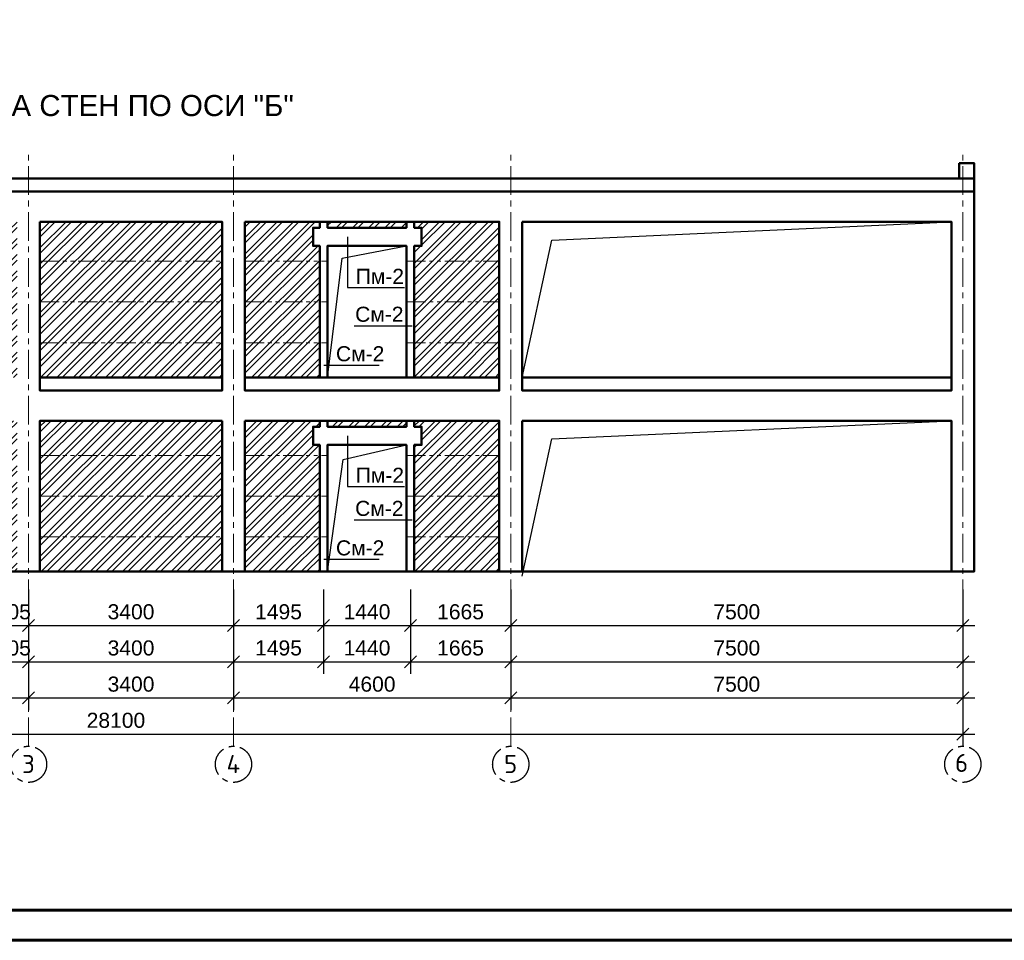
# Model space of a CAD drawing. Header units: millimetres. Extents: x 2063114 to 14983986, y -126020516 to 213791.
# Tile 426 of 656: x 2338925 to 2355261, y -865001 to -849732. Entities that reach past the tile are written whole.
import ezdxf

# ---------------------------------------------------------------- set-up
doc = ezdxf.new("R2010")
doc.units = ezdxf.units.MM
for name, pattern in [('ACAD_ISO10W100', [18, 12, -3, 0, -3]), ('осевая', [50.8, 31.75, -6.35, 6.35, -6.35]), ('фантомX2', [127, 63.5, -12.7, 12.7, -12.7, 12.7, -12.7])]:
    doc.linetypes.add(name, pattern=pattern)
doc.layers.get('Defpoints').update_dxf_attribs({"color": 6, "lineweight": 35})
doc.layers.add('_print', color=6, linetype='Continuous', lineweight=60, plot=False)
doc.layers.add('OS', color=1, linetype='Continuous')
doc.layers.add('пунктир', color=1, linetype='ACAD_ISO10W100')
doc.layers.add('PDF _wall-380', color=7, linetype='Continuous', true_color=0xb88a5c)
doc.layers.add('РАЗМЕР АР', color=150, linetype='Continuous', lineweight=20)
doc.layers.add('сплошная_толстая', color=7, linetype='Continuous', lineweight=50)
doc.styles.get("Standard").update_dxf_attribs({"font": 'arial.ttf'})
doc.styles.add('СПДС', font='isocpeur.ttf')
doc.dimstyles.new('STANDARD$0', dxfattribs={"dimtxt": 250, "dimasz": 200, "dimexe": 200, "dimexo": 300, "dimgap": 100, "dimtad": 1, "dimdec": 0, "dimzin": 1, "dimdsep": 46, "dimtxsty": 'Standard', "dimblk1": 'OBLIQUE', "dimblk2": 'OBLIQUE', "dimsah": 1, "dimcen": 2.5, "dimdle": 200, "dimadec": 0, "dimazin": 0, "dimtfac": 1, "dimtdec": 0, "dimtmove": 0, "dimatfit": 3, "dimldrblk": 'OBLIQUE', "dimfxl": 600, "dimfxlon": 1, "dimtolj": 1, "dimtzin": 1, "dimarcsym": 0})

# ---------------------------------------------------------------- blocks, each defined once
blk = doc.blocks.new('*U1590')
at = {"color": 0, "lineweight": 60, "ltscale": 25}
blk.add_lwpolyline([(-57400, 41500), (-500, 41500), (-500, 500), (-57400, 500)], close=True, dxfattribs=at)
blk = doc.blocks.new('_Oblique')
at = {"color": 0, "linetype": 'ByBlock', "lineweight": -2}
blk.add_line((-0.5, -0.5), (0.5, 0.5), dxfattribs=at)
blk = doc.blocks.new('*D2537')
at = {"layer": 'Defpoints', "color": 0, "lineweight": 30, "transparency": 16777216}
for p in [(2326472, -858264), (2354572, -858884), (2354572, -861582)]:
    blk.add_point(p, dxfattribs=at)
at = {"layer": 'РАЗМЕР АР', "color": 0, "lineweight": -2, "transparency": 16777216}
for p, q in [((2326472, -860982), (2326472, -861782)), ((2354572, -860982), (2354572, -861782)), ((2326272, -861582), (2354772, -861582))]:
    blk.add_line(p, q, dxfattribs=at)
at = {"layer": 'РАЗМЕР АР', "color": 0, "lineweight": -2, "transparency": 16777216, "xscale": 200, "yscale": 200, "zscale": 200, "rotation": 180}
blk.add_blockref('_Oblique', (2326472, -861582), dxfattribs=at)
at = {"layer": 'РАЗМЕР АР', "color": 0, "lineweight": -2, "transparency": 16777216, "xscale": 200, "yscale": 200, "zscale": 200}
blk.add_blockref('_Oblique', (2354572, -861582), dxfattribs=at)
at = {"layer": 'РАЗМЕР АР', "color": 0, "transparency": 16777216, "insert": (2340522, -861354), "char_height": 250, "attachment_point": 5}
blk.add_mtext('\\A1;28100', dxfattribs=at)
blk = doc.blocks.new('*D2538')
at = {"layer": 'Defpoints', "color": 0, "lineweight": 30, "transparency": 16777216}
for p in [(2332772, -858884), (2339072, -858884), (2339072, -860982)]:
    blk.add_point(p, dxfattribs=at)
at = {"layer": 'РАЗМЕР АР', "color": 0, "lineweight": -2, "transparency": 16777216}
for p, q in [((2332772, -860382), (2332772, -861182)), ((2339072, -860382), (2339072, -861182)), ((2332572, -860982), (2339272, -860982))]:
    blk.add_line(p, q, dxfattribs=at)
at = {"layer": 'РАЗМЕР АР', "color": 0, "lineweight": -2, "transparency": 16777216, "xscale": 200, "yscale": 200, "zscale": 200, "rotation": 180}
blk.add_blockref('_Oblique', (2332772, -860982), dxfattribs=at)
at = {"layer": 'РАЗМЕР АР', "color": 0, "lineweight": -2, "transparency": 16777216, "xscale": 200, "yscale": 200, "zscale": 200}
blk.add_blockref('_Oblique', (2339072, -860982), dxfattribs=at)
at = {"layer": 'РАЗМЕР АР', "color": 0, "transparency": 16777216, "insert": (2335922, -860754), "char_height": 250, "attachment_point": 5}
blk.add_mtext('\\A1;6300', dxfattribs=at)
blk = doc.blocks.new('*D2539')
at = {"layer": 'Defpoints', "color": 0, "lineweight": 30, "transparency": 16777216}
for p in [(2339072, -858884), (2342472, -858884), (2342472, -860982)]:
    blk.add_point(p, dxfattribs=at)
at = {"layer": 'РАЗМЕР АР', "color": 0, "lineweight": -2, "transparency": 16777216}
for p, q in [((2339072, -860382), (2339072, -861182)), ((2342472, -860382), (2342472, -861182)), ((2338872, -860982), (2342672, -860982))]:
    blk.add_line(p, q, dxfattribs=at)
at = {"layer": 'РАЗМЕР АР', "color": 0, "lineweight": -2, "transparency": 16777216, "xscale": 200, "yscale": 200, "zscale": 200, "rotation": 180}
blk.add_blockref('_Oblique', (2339072, -860982), dxfattribs=at)
at = {"layer": 'РАЗМЕР АР', "color": 0, "lineweight": -2, "transparency": 16777216, "xscale": 200, "yscale": 200, "zscale": 200}
blk.add_blockref('_Oblique', (2342472, -860982), dxfattribs=at)
at = {"layer": 'РАЗМЕР АР', "color": 0, "transparency": 16777216, "insert": (2340772, -860754), "char_height": 250, "attachment_point": 5}
blk.add_mtext('\\A1;3400', dxfattribs=at)
blk = doc.blocks.new('*D2540')
at = {"layer": 'Defpoints', "color": 0, "lineweight": 30, "transparency": 16777216}
for p in [(2342472, -858884), (2347072, -858884), (2347072, -860982)]:
    blk.add_point(p, dxfattribs=at)
at = {"layer": 'РАЗМЕР АР', "color": 0, "lineweight": -2, "transparency": 16777216}
for p, q in [((2342472, -860382), (2342472, -861182)), ((2347072, -860382), (2347072, -861182)), ((2342272, -860982), (2347272, -860982))]:
    blk.add_line(p, q, dxfattribs=at)
at = {"layer": 'РАЗМЕР АР', "color": 0, "lineweight": -2, "transparency": 16777216, "xscale": 200, "yscale": 200, "zscale": 200, "rotation": 180}
blk.add_blockref('_Oblique', (2342472, -860982), dxfattribs=at)
at = {"layer": 'РАЗМЕР АР', "color": 0, "lineweight": -2, "transparency": 16777216, "xscale": 200, "yscale": 200, "zscale": 200}
blk.add_blockref('_Oblique', (2347072, -860982), dxfattribs=at)
at = {"layer": 'РАЗМЕР АР', "color": 0, "transparency": 16777216, "insert": (2344772, -860754), "char_height": 250, "attachment_point": 5}
blk.add_mtext('\\A1;4600', dxfattribs=at)
blk = doc.blocks.new('*D2417')
at = {"layer": 'Defpoints', "color": 0, "lineweight": 30, "transparency": 16777216}
for p in [(2347072, -858884), (2354572, -858884), (2354572, -860982)]:
    blk.add_point(p, dxfattribs=at)
at = {"layer": 'РАЗМЕР АР', "color": 0, "lineweight": -2, "transparency": 16777216}
for p, q in [((2347072, -860382), (2347072, -861182)), ((2354572, -860382), (2354572, -861182)), ((2346872, -860982), (2354772, -860982))]:
    blk.add_line(p, q, dxfattribs=at)
at = {"layer": 'РАЗМЕР АР', "color": 0, "lineweight": -2, "transparency": 16777216, "xscale": 200, "yscale": 200, "zscale": 200, "rotation": 180}
blk.add_blockref('_Oblique', (2347072, -860982), dxfattribs=at)
at = {"layer": 'РАЗМЕР АР', "color": 0, "lineweight": -2, "transparency": 16777216, "xscale": 200, "yscale": 200, "zscale": 200}
blk.add_blockref('_Oblique', (2354572, -860982), dxfattribs=at)
at = {"layer": 'РАЗМЕР АР', "color": 0, "transparency": 16777216, "insert": (2350822, -860754), "char_height": 250, "attachment_point": 5}
blk.add_mtext('\\A1;7500', dxfattribs=at)
blk = doc.blocks.new('*D2727')
at = {"layer": 'Defpoints', "color": 0, "lineweight": 30, "transparency": 16777216}
for p in [(2338567, -858884), (2339072, -858884), (2339072, -859782)]:
    blk.add_point(p, dxfattribs=at)
at = {"layer": 'РАЗМЕР АР', "color": 0, "lineweight": -2, "transparency": 16777216}
for p, q in [((2338567, -859184), (2338567, -859982)), ((2339072, -859184), (2339072, -859982)), ((2338367, -859782), (2339272, -859782))]:
    blk.add_line(p, q, dxfattribs=at)
at = {"layer": 'РАЗМЕР АР', "color": 0, "lineweight": -2, "transparency": 16777216, "xscale": 200, "yscale": 200, "zscale": 200, "rotation": 180}
blk.add_blockref('_Oblique', (2338567, -859782), dxfattribs=at)
at = {"layer": 'РАЗМЕР АР', "color": 0, "lineweight": -2, "transparency": 16777216, "xscale": 200, "yscale": 200, "zscale": 200}
blk.add_blockref('_Oblique', (2339072, -859782), dxfattribs=at)
at = {"layer": 'РАЗМЕР АР', "color": 0, "transparency": 16777216, "insert": (2338819, -859554), "char_height": 250, "attachment_point": 5}
blk.add_mtext('\\A1;505', dxfattribs=at)
blk = doc.blocks.new('*D2419')
at = {"layer": 'Defpoints', "color": 0, "lineweight": 30, "transparency": 16777216}
for p in [(2339072, -858884), (2342472, -858884), (2342472, -859782)]:
    blk.add_point(p, dxfattribs=at)
at = {"layer": 'РАЗМЕР АР', "color": 0, "lineweight": -2, "transparency": 16777216}
for p, q in [((2339072, -859184), (2339072, -859982)), ((2342472, -859184), (2342472, -859982)), ((2338872, -859782), (2342672, -859782))]:
    blk.add_line(p, q, dxfattribs=at)
at = {"layer": 'РАЗМЕР АР', "color": 0, "lineweight": -2, "transparency": 16777216, "xscale": 200, "yscale": 200, "zscale": 200, "rotation": 180}
blk.add_blockref('_Oblique', (2339072, -859782), dxfattribs=at)
at = {"layer": 'РАЗМЕР АР', "color": 0, "lineweight": -2, "transparency": 16777216, "xscale": 200, "yscale": 200, "zscale": 200}
blk.add_blockref('_Oblique', (2342472, -859782), dxfattribs=at)
at = {"layer": 'РАЗМЕР АР', "color": 0, "transparency": 16777216, "insert": (2340772, -859554), "char_height": 250, "attachment_point": 5}
blk.add_mtext('\\A1;3400', dxfattribs=at)
blk = doc.blocks.new('*D2728')
at = {"layer": 'Defpoints', "color": 0, "lineweight": 30, "transparency": 16777216}
for p in [(2342472, -858884), (2343967, -858884), (2343967, -859782)]:
    blk.add_point(p, dxfattribs=at)
at = {"layer": 'РАЗМЕР АР', "color": 0, "lineweight": -2, "transparency": 16777216}
for p, q in [((2342472, -859184), (2342472, -859982)), ((2343967, -859184), (2343967, -859982)), ((2342272, -859782), (2344167, -859782))]:
    blk.add_line(p, q, dxfattribs=at)
at = {"layer": 'РАЗМЕР АР', "color": 0, "lineweight": -2, "transparency": 16777216, "xscale": 200, "yscale": 200, "zscale": 200, "rotation": 180}
blk.add_blockref('_Oblique', (2342472, -859782), dxfattribs=at)
at = {"layer": 'РАЗМЕР АР', "color": 0, "lineweight": -2, "transparency": 16777216, "xscale": 200, "yscale": 200, "zscale": 200}
blk.add_blockref('_Oblique', (2343967, -859782), dxfattribs=at)
at = {"layer": 'РАЗМЕР АР', "color": 0, "transparency": 16777216, "insert": (2343219, -859554), "char_height": 250, "attachment_point": 5}
blk.add_mtext('\\A1;1495', dxfattribs=at)
blk = doc.blocks.new('*D2729')
at = {"layer": 'Defpoints', "color": 0, "lineweight": 30, "transparency": 16777216}
for p in [(2343967, -858884), (2345407, -858884), (2345407, -859782)]:
    blk.add_point(p, dxfattribs=at)
at = {"layer": 'РАЗМЕР АР', "color": 0, "lineweight": -2, "transparency": 16777216}
for p, q in [((2343967, -859184), (2343967, -859982)), ((2345407, -859184), (2345407, -859982)), ((2343767, -859782), (2345607, -859782))]:
    blk.add_line(p, q, dxfattribs=at)
at = {"layer": 'РАЗМЕР АР', "color": 0, "lineweight": -2, "transparency": 16777216, "xscale": 200, "yscale": 200, "zscale": 200, "rotation": 180}
blk.add_blockref('_Oblique', (2343967, -859782), dxfattribs=at)
at = {"layer": 'РАЗМЕР АР', "color": 0, "lineweight": -2, "transparency": 16777216, "xscale": 200, "yscale": 200, "zscale": 200}
blk.add_blockref('_Oblique', (2345407, -859782), dxfattribs=at)
at = {"layer": 'РАЗМЕР АР', "color": 0, "transparency": 16777216, "insert": (2344687, -859554), "char_height": 250, "attachment_point": 5}
blk.add_mtext('\\A1;1440', dxfattribs=at)
blk = doc.blocks.new('*D2730')
at = {"layer": 'Defpoints', "color": 0, "lineweight": 30, "transparency": 16777216}
for p in [(2345407, -858884), (2347072, -858884), (2347072, -859782)]:
    blk.add_point(p, dxfattribs=at)
at = {"layer": 'РАЗМЕР АР', "color": 0, "lineweight": -2, "transparency": 16777216}
for p, q in [((2345407, -859184), (2345407, -859982)), ((2347072, -859184), (2347072, -859982)), ((2345207, -859782), (2347272, -859782))]:
    blk.add_line(p, q, dxfattribs=at)
at = {"layer": 'РАЗМЕР АР', "color": 0, "lineweight": -2, "transparency": 16777216, "xscale": 200, "yscale": 200, "zscale": 200, "rotation": 180}
blk.add_blockref('_Oblique', (2345407, -859782), dxfattribs=at)
at = {"layer": 'РАЗМЕР АР', "color": 0, "lineweight": -2, "transparency": 16777216, "xscale": 200, "yscale": 200, "zscale": 200}
blk.add_blockref('_Oblique', (2347072, -859782), dxfattribs=at)
at = {"layer": 'РАЗМЕР АР', "color": 0, "transparency": 16777216, "insert": (2346239, -859554), "char_height": 250, "attachment_point": 5}
blk.add_mtext('\\A1;1665', dxfattribs=at)
blk = doc.blocks.new('*D2420')
at = {"layer": 'Defpoints', "color": 0, "lineweight": 30, "transparency": 16777216}
for p in [(2347072, -858884), (2354572, -858884), (2354572, -859782)]:
    blk.add_point(p, dxfattribs=at)
at = {"layer": 'РАЗМЕР АР', "color": 0, "lineweight": -2, "transparency": 16777216}
for p, q in [((2347072, -859184), (2347072, -859982)), ((2354572, -859184), (2354572, -859982)), ((2346872, -859782), (2354772, -859782))]:
    blk.add_line(p, q, dxfattribs=at)
at = {"layer": 'РАЗМЕР АР', "color": 0, "lineweight": -2, "transparency": 16777216, "xscale": 200, "yscale": 200, "zscale": 200, "rotation": 180}
blk.add_blockref('_Oblique', (2347072, -859782), dxfattribs=at)
at = {"layer": 'РАЗМЕР АР', "color": 0, "lineweight": -2, "transparency": 16777216, "xscale": 200, "yscale": 200, "zscale": 200}
blk.add_blockref('_Oblique', (2354572, -859782), dxfattribs=at)
at = {"layer": 'РАЗМЕР АР', "color": 0, "transparency": 16777216, "insert": (2350822, -859554), "char_height": 250, "attachment_point": 5}
blk.add_mtext('\\A1;7500', dxfattribs=at)
blk = doc.blocks.new('*D2427')
at = {"layer": 'Defpoints', "color": 0, "lineweight": 30, "transparency": 16777216}
for p in [(2338567, -859484), (2339072, -859484), (2339072, -860382)]:
    blk.add_point(p, dxfattribs=at)
at = {"layer": 'РАЗМЕР АР', "color": 0, "lineweight": -2, "transparency": 16777216}
for p, q in [((2338567, -859784), (2338567, -860582)), ((2339072, -859784), (2339072, -860582)), ((2338367, -860382), (2339272, -860382))]:
    blk.add_line(p, q, dxfattribs=at)
at = {"layer": 'РАЗМЕР АР', "color": 0, "lineweight": -2, "transparency": 16777216, "xscale": 200, "yscale": 200, "zscale": 200, "rotation": 180}
blk.add_blockref('_Oblique', (2338567, -860382), dxfattribs=at)
at = {"layer": 'РАЗМЕР АР', "color": 0, "lineweight": -2, "transparency": 16777216, "xscale": 200, "yscale": 200, "zscale": 200}
blk.add_blockref('_Oblique', (2339072, -860382), dxfattribs=at)
at = {"layer": 'РАЗМЕР АР', "color": 0, "transparency": 16777216, "insert": (2338819, -860154), "char_height": 250, "attachment_point": 5}
blk.add_mtext('\\A1;505', dxfattribs=at)
blk = doc.blocks.new('*D2428')
at = {"layer": 'Defpoints', "color": 0, "lineweight": 30, "transparency": 16777216}
for p in [(2339072, -859484), (2342472, -859484), (2342472, -860382)]:
    blk.add_point(p, dxfattribs=at)
at = {"layer": 'РАЗМЕР АР', "color": 0, "lineweight": -2, "transparency": 16777216}
for p, q in [((2339072, -859784), (2339072, -860582)), ((2342472, -859784), (2342472, -860582)), ((2338872, -860382), (2342672, -860382))]:
    blk.add_line(p, q, dxfattribs=at)
at = {"layer": 'РАЗМЕР АР', "color": 0, "lineweight": -2, "transparency": 16777216, "xscale": 200, "yscale": 200, "zscale": 200, "rotation": 180}
blk.add_blockref('_Oblique', (2339072, -860382), dxfattribs=at)
at = {"layer": 'РАЗМЕР АР', "color": 0, "lineweight": -2, "transparency": 16777216, "xscale": 200, "yscale": 200, "zscale": 200}
blk.add_blockref('_Oblique', (2342472, -860382), dxfattribs=at)
at = {"layer": 'РАЗМЕР АР', "color": 0, "transparency": 16777216, "insert": (2340772, -860154), "char_height": 250, "attachment_point": 5}
blk.add_mtext('\\A1;3400', dxfattribs=at)
blk = doc.blocks.new('*D2429')
at = {"layer": 'Defpoints', "color": 0, "lineweight": 30, "transparency": 16777216}
for p in [(2342472, -859484), (2343967, -859484), (2343967, -860382)]:
    blk.add_point(p, dxfattribs=at)
at = {"layer": 'РАЗМЕР АР', "color": 0, "lineweight": -2, "transparency": 16777216}
for p, q in [((2342472, -859784), (2342472, -860582)), ((2343967, -859784), (2343967, -860582)), ((2342272, -860382), (2344167, -860382))]:
    blk.add_line(p, q, dxfattribs=at)
at = {"layer": 'РАЗМЕР АР', "color": 0, "lineweight": -2, "transparency": 16777216, "xscale": 200, "yscale": 200, "zscale": 200, "rotation": 180}
blk.add_blockref('_Oblique', (2342472, -860382), dxfattribs=at)
at = {"layer": 'РАЗМЕР АР', "color": 0, "lineweight": -2, "transparency": 16777216, "xscale": 200, "yscale": 200, "zscale": 200}
blk.add_blockref('_Oblique', (2343967, -860382), dxfattribs=at)
at = {"layer": 'РАЗМЕР АР', "color": 0, "transparency": 16777216, "insert": (2343219, -860154), "char_height": 250, "attachment_point": 5}
blk.add_mtext('\\A1;1495', dxfattribs=at)
blk = doc.blocks.new('*D2430')
at = {"layer": 'Defpoints', "color": 0, "lineweight": 30, "transparency": 16777216}
for p in [(2343967, -859484), (2345407, -859484), (2345407, -860382)]:
    blk.add_point(p, dxfattribs=at)
at = {"layer": 'РАЗМЕР АР', "color": 0, "lineweight": -2, "transparency": 16777216}
for p, q in [((2343967, -859784), (2343967, -860582)), ((2345407, -859784), (2345407, -860582)), ((2343767, -860382), (2345607, -860382))]:
    blk.add_line(p, q, dxfattribs=at)
at = {"layer": 'РАЗМЕР АР', "color": 0, "lineweight": -2, "transparency": 16777216, "xscale": 200, "yscale": 200, "zscale": 200, "rotation": 180}
blk.add_blockref('_Oblique', (2343967, -860382), dxfattribs=at)
at = {"layer": 'РАЗМЕР АР', "color": 0, "lineweight": -2, "transparency": 16777216, "xscale": 200, "yscale": 200, "zscale": 200}
blk.add_blockref('_Oblique', (2345407, -860382), dxfattribs=at)
at = {"layer": 'РАЗМЕР АР', "color": 0, "transparency": 16777216, "insert": (2344687, -860154), "char_height": 250, "attachment_point": 5}
blk.add_mtext('\\A1;1440', dxfattribs=at)
blk = doc.blocks.new('*D2431')
at = {"layer": 'Defpoints', "color": 0, "lineweight": 30, "transparency": 16777216}
for p in [(2345407, -859484), (2347072, -859484), (2347072, -860382)]:
    blk.add_point(p, dxfattribs=at)
at = {"layer": 'РАЗМЕР АР', "color": 0, "lineweight": -2, "transparency": 16777216}
for p, q in [((2345407, -859784), (2345407, -860582)), ((2347072, -859784), (2347072, -860582)), ((2345207, -860382), (2347272, -860382))]:
    blk.add_line(p, q, dxfattribs=at)
at = {"layer": 'РАЗМЕР АР', "color": 0, "lineweight": -2, "transparency": 16777216, "xscale": 200, "yscale": 200, "zscale": 200, "rotation": 180}
blk.add_blockref('_Oblique', (2345407, -860382), dxfattribs=at)
at = {"layer": 'РАЗМЕР АР', "color": 0, "lineweight": -2, "transparency": 16777216, "xscale": 200, "yscale": 200, "zscale": 200}
blk.add_blockref('_Oblique', (2347072, -860382), dxfattribs=at)
at = {"layer": 'РАЗМЕР АР', "color": 0, "transparency": 16777216, "insert": (2346239, -860154), "char_height": 250, "attachment_point": 5}
blk.add_mtext('\\A1;1665', dxfattribs=at)
blk = doc.blocks.new('*D2432')
at = {"layer": 'Defpoints', "color": 0, "lineweight": 30, "transparency": 16777216}
for p in [(2347072, -859484), (2354572, -859484), (2354572, -860382)]:
    blk.add_point(p, dxfattribs=at)
at = {"layer": 'РАЗМЕР АР', "color": 0, "lineweight": -2, "transparency": 16777216}
for p, q in [((2347072, -859784), (2347072, -860582)), ((2354572, -859784), (2354572, -860582)), ((2346872, -860382), (2354772, -860382))]:
    blk.add_line(p, q, dxfattribs=at)
at = {"layer": 'РАЗМЕР АР', "color": 0, "lineweight": -2, "transparency": 16777216, "xscale": 200, "yscale": 200, "zscale": 200, "rotation": 180}
blk.add_blockref('_Oblique', (2347072, -860382), dxfattribs=at)
at = {"layer": 'РАЗМЕР АР', "color": 0, "lineweight": -2, "transparency": 16777216, "xscale": 200, "yscale": 200, "zscale": 200}
blk.add_blockref('_Oblique', (2354572, -860382), dxfattribs=at)
at = {"layer": 'РАЗМЕР АР', "color": 0, "transparency": 16777216, "insert": (2350822, -860154), "char_height": 250, "attachment_point": 5}
blk.add_mtext('\\A1;7500', dxfattribs=at)

msp = doc.modelspace()

# ---------------------------------------------------------------- hatches: boundary and pattern name
at = {"layer": 'PDF _wall-380', "lineweight": 9, "ltscale": 150}
h = msp.add_hatch(dxfattribs=at)
h.set_pattern_fill('ANSI32', color=256, scale=20)
h.set_pattern_definition([(45, (-26897.9, -39858.54), (-134.703842, 134.703842), []), (45, (-26808.1, -39858.54), (-134.703842, 134.703842), [])])
h.paths.add_polyline_path([(2332581.87274, -853083.98888), (2332181.87274, -853083.98888), (2332181.87274, -855663.98888), (2332581.87274, -855663.98888)])
h.paths.add_polyline_path([(2334251.87274, -853483.98888), (2334141.55675, -853483.98888), (2334141.55675, -853183.98888), (2334251.87274, -853183.98888), (2334251.87274, -853083.98888), (2332961.87274, -853083.98888), (2332961.87274, -855663.98888), (2334251.87274, -855663.98888)])
h.paths.add_polyline_path([(2335091.87274, -853083.98888), (2334381.87274, -853083.98888), (2334381.87274, -853183.98888), (2335091.87274, -853183.98888)])
h.paths.add_polyline_path([(2337361.87274, -853483.98888), (2337251.55675, -853483.98888), (2337251.55675, -853183.98888), (2337361.87274, -853183.98888), (2337361.87274, -853083.98888), (2335221.87274, -853083.98888), (2335221.87274, -853183.98888), (2335341.87274, -853183.98888), (2335341.87274, -853483.98888), (2335221.87274, -853483.98888), (2335221.87274, -855663.98888), (2337361.87274, -855663.98888)])
h.paths.add_polyline_path([(2338501.87274, -853083.98888), (2337491.87274, -853083.98888), (2337491.87274, -853183.98888), (2338501.87274, -853183.98888)])
h.paths.add_polyline_path([(2338881.87274, -853083.98888), (2338631.87274, -853083.98888), (2338631.87274, -853183.98888), (2338751.87274, -853183.98888), (2338751.87274, -853483.98888), (2338631.87274, -853483.98888), (2338631.87274, -855663.98888), (2338881.87274, -855663.98888)])
h.paths.add_polyline_path([(2342281.87343, -853083.98888), (2339261.87274, -853083.98888), (2339261.87274, -855663.98888), (2342281.87343, -855663.98888)])
h.paths.add_polyline_path([(2343901.87273, -853483.98888), (2343791.55675, -853483.98888), (2343791.55675, -853183.98888), (2343901.87273, -853183.98888), (2343901.87273, -853083.98888), (2342661.87274, -853083.98888), (2342661.87274, -855663.98888), (2343901.87273, -855663.98888)])
h.paths.add_polyline_path([(2345341.87274, -853083.98888), (2344031.87273, -853083.98888), (2344031.87273, -853183.98888), (2345341.87274, -853183.98888)])
h.paths.add_polyline_path([(2346881.87274, -853083.98888), (2345471.87274, -853083.98888), (2345471.87274, -853183.98888), (2345591.87274, -853183.98888), (2345591.87274, -853483.98888), (2345471.87274, -853483.98888), (2345471.87274, -855663.98888), (2346881.87274, -855663.98888)])
h.paths.add_polyline_path([(2346881.87274, -856383.98888), (2345471.87274, -856383.98888), (2345471.87274, -856483.98888), (2345591.87274, -856483.98888), (2345591.87274, -856783.98888), (2345471.87274, -856783.98888), (2345471.87274, -858883.98888), (2346881.87274, -858883.98888)])
h.paths.add_polyline_path([(2345341.87274, -856383.98888), (2344031.87273, -856383.98888), (2344031.87273, -856483.98888), (2345341.87274, -856483.98888)])
h.paths.add_polyline_path([(2343901.87273, -856783.98888), (2343791.55675, -856783.98888), (2343791.55675, -856483.98888), (2343901.87273, -856483.98888), (2343901.87273, -856383.98888), (2342661.87274, -856383.98888), (2342661.87274, -858883.98888), (2343901.87273, -858883.98888)])
h.paths.add_polyline_path([(2342281.87343, -856383.98888), (2339261.87274, -856383.98888), (2339261.87274, -858883.98888), (2342281.87343, -858883.98888)])
h.paths.add_polyline_path([(2338881.87274, -856383.98888), (2338631.87274, -856383.98888), (2338631.87274, -856483.98888), (2338751.87274, -856483.98888), (2338751.87274, -856783.98888), (2338631.87274, -856783.98888), (2338631.87274, -858883.98888), (2338881.87274, -858883.98888)])
h.paths.add_polyline_path([(2338501.87274, -856383.98888), (2337491.87274, -856383.98888), (2337491.87274, -856483.98888), (2338501.87274, -856483.98888)])
h.paths.add_polyline_path([(2337361.87274, -856783.98888), (2337251.55675, -856783.98888), (2337251.55675, -856483.98888), (2337361.87274, -856483.98888), (2337361.87274, -856383.98888), (2335221.87274, -856383.98888), (2335221.87274, -856483.98888), (2335341.87274, -856483.98888), (2335341.87274, -856783.98888), (2335221.87274, -856783.98888), (2335221.87274, -858883.98888), (2337361.87274, -858883.98888)])
h.paths.add_polyline_path([(2335091.87274, -856383.98888), (2334381.87274, -856383.98888), (2334381.87274, -856483.98888), (2335091.87274, -856483.98888)])
h.paths.add_polyline_path([(2334141.55675, -856483.98888), (2334251.87274, -856483.98888), (2334251.87274, -856383.98888), (2332961.87274, -856383.98888), (2332961.87274, -858883.98888), (2334251.87274, -858883.98888), (2334251.87274, -856783.98888), (2334141.55675, -856783.98888)])
h.paths.add_polyline_path([(2332581.87274, -856383.98888), (2332181.87274, -856383.98888), (2332181.87274, -858883.98888), (2332581.87274, -858883.98888)])

# ---------------------------------------------------------------- linework, layer by layer
at = {"linetype": 'фантомX2', "lineweight": 9, "ltscale": 5}
for p, q in [((2339261.87274, -853738.98888), (2342281.87343, -853738.98888)), ((2342661.87274, -853738.98888), (2344031.53979, -853738.98888)), ((2345341.87274, -853738.98888), (2346881.87274, -853738.98888)), ((2339261.87274, -854413.98888), (2342281.87343, -854413.98888)), ((2342661.87274, -854413.98888), (2344031.65654, -854413.98888)), ((2345341.87274, -854413.98888), (2346881.87274, -854413.98888)), ((2339261.87274, -855088.98888), (2342281.87343, -855088.98888)), ((2342661.87274, -855088.98888), (2344031.77328, -855088.98888)), ((2345341.87274, -855088.98888), (2346881.87274, -855088.98888)), ((2339261.87274, -856958.98888), (2342281.87343, -856958.98888)), ((2342661.87274, -856958.98888), (2344031.53979, -856958.98888)), ((2345341.87274, -856958.98888), (2346881.87274, -856958.98888)), ((2339261.87274, -857633.98888), (2342281.87343, -857633.98888)), ((2342661.87274, -857633.98888), (2344031.65654, -857633.98888)), ((2345341.87274, -857633.98888), (2346881.87274, -857633.98888)), ((2339261.87274, -858308.98888), (2342281.87343, -858308.98888)), ((2342661.87274, -858308.98888), (2344031.77328, -858308.98888)), ((2345341.87274, -858308.98888), (2346881.87274, -858308.98888))]:
    msp.add_line(p, q, dxfattribs=at)
at = {"ltscale": 150}
for points in [[(2347261.87274, -855663.98888), (2347755.68025, -853386.39589), (2354381.87274, -853083.98888)], [(2344364.09857, -853333.98888), (2344364.09857, -854173.99852), (2345307.35827, -854173.99852)], [(2344031.87273, -855663.98888), (2344275.86827, -853687.06155), (2345341.87274, -853483.98888)], [(2343970.32304, -855461.85679), (2344890.16962, -855461.85679)], [(2347261.87274, -858963.98888), (2347755.68025, -856686.39589), (2354381.87274, -856383.98888)], [(2344031.87273, -858883.98888), (2344293.96093, -857025.44713), (2345341.87274, -856783.98888)], [(2344364.09857, -856633.98888), (2344364.09857, -857473.99852), (2345307.35827, -857473.99852)]]:
    msp.add_lwpolyline(points, dxfattribs=at)
at = {"ltscale": 100}
for points in [[(2344471.45882, -854808.00639), (2345438.46391, -854808.00639)], [(2344471.45882, -858028.00639), (2345438.46391, -858028.00639)]]:
    msp.add_lwpolyline(points, dxfattribs=at)
at = {"color": 1, "ltscale": 150}
msp.add_lwpolyline([(2343970.32304, -858681.85679), (2344890.16962, -858681.85679)], dxfattribs=at)
at = {"layer": '_print', "ltscale": 100}
for points in [[(2379792.08613, -865001.43901), (2320392.08613, -865001.43901), (2320392.08613, -823001.43901), (2379792.08613, -823001.43901)], [(2379792.08613, -907001.43901), (2320392.08613, -907001.43901), (2320392.08613, -865001.43901), (2379792.08613, -865001.43901)]]:
    msp.add_lwpolyline(points, close=True, dxfattribs=at)
at = {"layer": 'OS', "linetype": 'осевая', "lineweight": 9, "ltscale": 15}
for p, q in [((2339071.95171, -861782.02128), (2339071.95171, -851963.98888)), ((2342471.95171, -861782.02128), (2342471.95171, -851963.98888)), ((2347071.95171, -861782.02128), (2347071.95171, -851963.98888)), ((2354571.95171, -861782.02128), (2354571.95171, -851963.98888))]:
    msp.add_line(p, q, dxfattribs=at)
at = {"layer": 'пунктир', "linetype": 'осевая', "ltscale": 15}
for centre in [(2339071.95171, -862082.02128), (2342471.95171, -862082.02128), (2347071.95171, -862082.02128), (2354571.95171, -862082.02128)]:
    msp.add_circle(centre, 300, dxfattribs=at)
at = {"layer": 'сплошная_толстая', "ltscale": 150}
for points in [[(2354511.87274, -852113.98888), (2354761.87274, -852113.98888), (2354761.87274, -852363.98888), (2354511.87274, -852363.98888)], [(2326281.87274, -852363.98888), (2354761.87274, -852363.98888), (2354761.87274, -858883.98888), (2326281.87274, -858883.98888)], [(2326281.87274, -852363.98888), (2354761.87274, -852363.98888), (2354761.87274, -852583.98888), (2326281.87274, -852583.98888)], [(2339261.87274, -853083.98888), (2342281.87343, -853083.98888), (2342281.87343, -855663.98888), (2339261.87274, -855663.98888)], [(2342661.87274, -853083.98888), (2346881.87274, -853083.98888), (2346881.87274, -855663.98888), (2342661.87274, -855663.98888)], [(2347261.87274, -853083.98888), (2354381.87274, -853083.98888), (2354381.87274, -855663.98888), (2347261.87274, -855663.98888)], [(2339261.87274, -855663.98888), (2342281.87343, -855663.98888), (2342281.87343, -855883.98888), (2339261.87274, -855883.98888)], [(2342661.87274, -855663.98888), (2346881.87274, -855663.98888), (2346881.87274, -855883.98888), (2342661.87274, -855883.98888)], [(2347261.87274, -855663.98888), (2354381.87274, -855663.98888), (2354381.87274, -855883.98888), (2347261.87274, -855883.98888)], [(2342281.87343, -856383.98888), (2339261.87274, -856383.98888), (2339261.87274, -858883.98888), (2342281.87343, -858883.98888)], [(2342661.87274, -856383.98888), (2346881.87274, -856383.98888), (2346881.87274, -858883.98888), (2342661.87274, -858883.98888)], [(2347261.87274, -856383.98888), (2354381.87274, -856383.98888), (2354381.87274, -858883.98888), (2347261.87274, -858883.98888)]]:
    msp.add_lwpolyline(points, close=True, dxfattribs=at)
for points in [[(2343901.87273, -853083.98888), (2343901.87273, -853183.98888), (2343791.55675, -853183.98888), (2343791.55675, -853483.98888), (2343901.87273, -853483.98888), (2343901.87273, -855663.98888), (2344031.87273, -855663.98888), (2344031.50952, -853483.98888), (2345341.87274, -853483.98888), (2345341.87274, -855663.98888), (2345471.87274, -855663.98888), (2345471.87274, -853483.98888), (2345591.87274, -853483.98888), (2345591.87274, -853183.98888), (2345471.87274, -853183.98888), (2345471.87274, -853083.98888), (2345341.87274, -853083.98888), (2345341.87274, -853183.98888), (2344031.87273, -853183.98888), (2344031.87273, -853083.98888), (2343901.87273, -853083.98888)], [(2343901.87273, -856383.98888), (2343901.87273, -856483.98888), (2343791.55675, -856483.98888), (2343791.55675, -856783.98888), (2343901.87273, -856783.98888), (2343901.87273, -858883.98888), (2344031.87273, -858883.98888), (2344031.50952, -856783.98888), (2345341.87274, -856783.98888), (2345341.87274, -858883.98888), (2345471.87274, -858883.98888), (2345471.87274, -856783.98888), (2345591.87274, -856783.98888), (2345591.87274, -856483.98888), (2345471.87274, -856483.98888), (2345471.87274, -856383.98888), (2345341.87274, -856383.98888), (2345341.87274, -856483.98888), (2344031.87273, -856483.98888), (2344031.87273, -856383.98888), (2343901.87273, -856383.98888)]]:
    msp.add_lwpolyline(points, dxfattribs=at)

# ---------------------------------------------------------------- block references
msp.add_blockref('*U1590', (2379792.08613, -865001.43901))

# ---------------------------------------------------------------- texts
at = {"ltscale": 100, "attachment_point": 4}
for s, insert, char_height, width in [('\\pi1033.29465;Сетка СГ-1\\P\\pi324.39287;ш.675мм по высоте', (2330059.71393, -851409.29815), 250, 3787.428309), ('\\pi48.41096;РАЗВЁРТКА СТЕН ПО ОСИ "Б"', (2336230.762, -851158.06668, -13.12578), 350, 7230.9965456), ('Пм-2', (2344499.99373, -853988.45791), 250, 677.5), ('См-2', (2344489.93853, -854619.18948), 250, 677.5), ('См-2', (2344172.23244, -855274.33367), 250, 677.5), ('Пм-2', (2344499.99373, -857288.45791), 250, 677.5), ('См-2', (2344489.93853, -857839.18948), 250, 677.5), ('См-2', (2344172.23244, -858494.33367), 250, 677.5)]:
    msp.add_mtext(s, dxfattribs=dict(at, insert=insert, char_height=char_height, width=width))
at = {"layer": 'пунктир', "char_height": 300, "width": 255.0496237, "attachment_point": 2, "style": 'СПДС'}
for s, insert in [('3', (2339069.87477, -861928.00713)), ('4', (2342469.87477, -861928.00713))]:
    msp.add_mtext(s, dxfattribs=dict(at, insert=insert))
at = {"layer": 'пунктир', "linetype": 'осевая', "ltscale": 15, "char_height": 300, "width": 255.0496237, "attachment_point": 2, "style": 'СПДС'}
for s, insert in [('5', (2347069.87477, -861928.00712)), ('6', (2354552.30374, -861908.70941))]:
    msp.add_mtext(s, dxfattribs=dict(at, insert=insert))

# ---------------------------------------------------------------- dimensions: what is measured, and where the dimension line sits
at = {"layer": 'РАЗМЕР АР'}
for base, p1, p2, picture, middle in [((2354571.95171, -861582.02128), (2326471.95171, -858263.71042), (2354571.95171, -858883.98888), '*D2537', (2340521.95171, -861354.37803)), ((2339071.95171, -860982.02128), (2332771.95171, -858883.98888), (2339071.95171, -858883.98888), '*D2538', (2335921.95171, -860754.29277)), ((2342471.95171, -860982.02128), (2339071.95171, -858883.98888), (2342471.95171, -858883.98888), '*D2539', (2340771.95171, -860754.29277)), ((2342471.95171, -859782.01172), (2339071.95171, -858883.98888), (2342471.95171, -858883.98888), '*D2419', (2340771.95171, -859554.28321)), ((2347071.95171, -860982.02128), (2342471.95171, -858883.98888), (2347071.95171, -858883.98888), '*D2540', (2344771.95171, -860754.37803)), ((2343966.87273, -859782.01172), (2342471.95171, -858883.98888), (2343966.87273, -858883.98888), '*D2728', (2343219.41222, -859554.36847)), ((2345406.87274, -859782.01172), (2343966.87273, -858883.98888), (2345406.87274, -858883.98888), '*D2729', (2344686.87273, -859554.36847)), ((2347071.95171, -859782.01172), (2345406.87274, -858883.98888), (2347071.95171, -858883.98888), '*D2730', (2346239.41222, -859554.36847)), ((2354571.95171, -860982.02128), (2347071.95171, -858883.98888), (2354571.95171, -858883.98888), '*D2417', (2350821.95171, -860754.37803)), ((2354571.95171, -859782.01172), (2347071.95171, -858883.98888), (2354571.95171, -858883.98888), '*D2420', (2350821.95171, -859554.36847)), ((2342471.95171, -860382.01172), (2339071.95171, -859483.98888), (2342471.95171, -859483.98888), '*D2428', (2340771.95171, -860154.28321)), ((2343966.87273, -860382.01172), (2342471.95171, -859483.98888), (2343966.87273, -859483.98888), '*D2429', (2343219.41222, -860154.36847)), ((2345406.87274, -860382.01172), (2343966.87273, -859483.98888), (2345406.87274, -859483.98888), '*D2430', (2344686.87273, -860154.36847)), ((2347071.95171, -860382.01172), (2345406.87274, -859483.98888), (2347071.95171, -859483.98888), '*D2431', (2346239.41222, -860154.36847)), ((2354571.95171, -860382.01172), (2347071.95171, -859483.98888), (2354571.95171, -859483.98888), '*D2432', (2350821.95171, -860154.36847))]:
    dim = msp.add_linear_dim(base=base, p1=p1, p2=p2, dimstyle='STANDARD$0', override={"dimtmove": 1}, dxfattribs=at)
    dim.commit()
    dim.dimension.update_dxf_attribs({"geometry": picture, "text_midpoint": middle})
for base, p1, p2, picture, middle in [((2339071.95171, -859782.01172), (2338566.87274, -858883.98888), (2339071.95171, -858883.98888), '*D2727', (2338819.41222, -859782.01172)), ((2339071.95171, -860382.01172), (2338566.87274, -859483.98888), (2339071.95171, -859483.98888), '*D2427', (2338819.41222, -860382.01172))]:
    dim = msp.add_linear_dim(base=base, p1=p1, p2=p2, dimstyle='STANDARD$0', override={"dimtmove": 1}, dxfattribs=at)
    dim.commit()
    dim.dimension.update_dxf_attribs({"geometry": picture, "text_midpoint": middle, "dimtype": 160})

doc.saveas('drawing.dxf')
